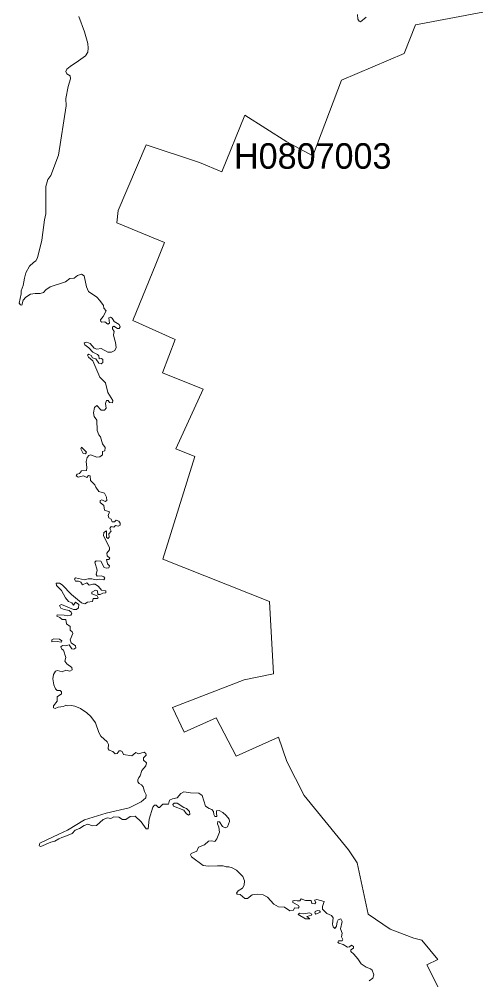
# Model space of a CAD drawing. Extents: x 369010 to 739155, y 6377141 to 6616555.
# Drawn here: x 380465 to 382282, y 6424081 to 6427846 of the extents above; entities that cross this region are included whole.
import ezdxf
from ezdxf.enums import TextEntityAlignment as Align

# ---------------------------------------------------------------- set-up
doc = ezdxf.new("R2010")
doc.units = 0
doc.header["$LTSCALE"] = 40
doc.layers.add('1', color=7, linetype='Continuous', lineweight=13)
doc.layers.add('2', color=7, linetype='Continuous')

msp = doc.modelspace()

# ---------------------------------------------------------------- linework, layer by layer
at = {"layer": '1'}
for points in [[(380698.1, 6427856.54), (380720.11, 6427796.47), (380733.02, 6427750.46), (380735.17, 6427732.91), (380733.02, 6427716.86), (380724.41, 6427702.79), (380697.6, 6427682.93), (380663.84, 6427661.08)], [(382281.64, 6427873.26), (382018.49, 6427823.94), (381973.8, 6427712.39), (381727.86, 6427607.63), (381615.16, 6427310.21), (381514.03, 6427365.99), (381348.36, 6427470.26), (381258.33, 6427247.65), (381170.94, 6427284.56), (380962.57, 6427353.25), (380852.02, 6427096.38), (380847.71, 6427048.06), (381034.4, 6426971.59), (380999.98, 6426886.52), (380909.94, 6426665.41), (381075.61, 6426590.27), (381025.96, 6426460.68), (381186, 6426395.64), (381079.09, 6426162.11), (381153.07, 6426132.32), (381027.12, 6425730.48), (381445.18, 6425564.31), (381461.4, 6425280.31), (381345.72, 6425257.47), (381065.02, 6425148.07), (381110.87, 6425051.42), (381236.81, 6425107.52), (381315.59, 6424957.24), (381481.26, 6425031.72), (381513.04, 6424937.38), (381581.39, 6424804.15), (381755.5, 6424590.16), (381788.77, 6424540.01), (381832.96, 6424338.92), (381919.02, 6424280), (382011.87, 6424245.08), (382042.82, 6424237.14), (382105.21, 6424160.51), (382062.51, 6424139.82), (382112.99, 6424039.19)], [(381236.81, 6425107.52), (381110.87, 6425051.42), (381065.02, 6425148.07), (381345.72, 6425257.47), (381461.4, 6425280.31), (381445.18, 6425564.31), (381027.12, 6425730.48), (381153.07, 6426132.32), (381079.09, 6426162.11), (381186, 6426395.64), (381025.96, 6426460.68), (381075.61, 6426590.27), (380909.94, 6426665.41), (380999.98, 6426886.52), (381034.4, 6426971.59), (380847.71, 6427048.06), (380852.02, 6427096.38), (380962.57, 6427353.25), (381170.94, 6427284.56), (381258.33, 6427247.65), (381348.36, 6427470.26), (381514.03, 6427365.99), (381615.16, 6427310.21), (381727.86, 6427607.63), (381973.8, 6427712.39), (382018.49, 6427823.94), (382281.64, 6427873.26)], [(381824.19, 6427854.06), (381802.84, 6427836.52), (381796.71, 6427838.01), (381792.08, 6427845.79), (381790.92, 6427864.32)], [(380663.84, 6427661.08), (380650.93, 6427650.66), (380646.96, 6427640.73), (380651.59, 6427632.62), (380663.67, 6427624.51), (380665.49, 6427612.92), (380656.39, 6427583.13), (380647.29, 6427535.3), (380649.11, 6427506.17), (380618.66, 6427313.03), (380589.03, 6427234.08), (380577.28, 6427217.7), (380568.34, 6427190.06), (380569.17, 6427105.32), (380569.5, 6427083.14), (380563.54, 6427059.97), (380553.28, 6426980.37), (380536.9, 6426911.02), (380529.45, 6426898.61), (380520.51, 6426892.65), (380504.62, 6426878.41), (380490.06, 6426851.77), (380484.76, 6426831.08), (380479.8, 6426802.61), (380472.35, 6426781.26), (380472.35, 6426769.51), (380464.57, 6426733.43), (380469.04, 6426726.15), (380475.5, 6426725.32), (380480.46, 6426745.18), (380490.89, 6426756.6), (380509.26, 6426768.85), (380527.46, 6426771.83), (380546.33, 6426770.84), (380560.4, 6426775.14), (380569.17, 6426786.06), (380585.89, 6426796.82), (380645.8, 6426817.01), (380662.85, 6426830.25), (380680.39, 6426831.41), (380692.97, 6426842.17), (380709.02, 6426846.97), (380719.78, 6426841.01), (380727.89, 6426797.65), (380736.33, 6426778.95), (380769.1, 6426756.77), (380780.35, 6426743.86), (380794.59, 6426724.5), (380795.91, 6426714.24), (380804.85, 6426703.31), (380793.59, 6426681.13), (380783.33, 6426668.22), (380784.16, 6426660.94), (380788.96, 6426658.79), (380800.05, 6426659.95), (380811.8, 6426650.85), (380818.25, 6426655.15), (380816.43, 6426675.84), (380822.56, 6426678.82), (380829.34, 6426674.18), (380837.12, 6426660.94), (380855.99, 6426649.19), (380859.8, 6426640.09), (380856.82, 6426633.63), (380849.54, 6426633.8), (380835.8, 6426643.23), (380830.67, 6426639.26), (380829.67, 6426632.48), (380836.13, 6426621.72), (380833.98, 6426609.31), (380836.29, 6426597.55), (380842.25, 6426579.68), (380844.9, 6426560.15), (380838.78, 6426547.74), (380826.7, 6426540.79), (380812.46, 6426541.61), (380786.31, 6426555.85), (380768.6, 6426552.54), (380758.34, 6426556.68), (380742.95, 6426574.88), (380729.54, 6426580.34), (380719.78, 6426578.36), (380721.44, 6426569.75), (380736.99, 6426557.67), (380752.88, 6426541.28), (380771.75, 6426532.35), (380776.55, 6426526.72), (380777.38, 6426514.64), (380786.81, 6426515.96), (380792.44, 6426512.98), (380792.44, 6426501.4), (380785.32, 6426496.1), (380776.88, 6426498.58), (380764.8, 6426515.46), (380752.38, 6426518.44), (380747.09, 6426527.88), (380737.32, 6426533.84), (380731.7, 6426529.2), (380735.67, 6426521.42), (380753.21, 6426506.86)], [(380753.21, 6426506.86), (380780.85, 6426443.64), (380802.2, 6426420.47), (380811.8, 6426383.56), (380831.83, 6426351.78), (380830.5, 6426342.68), (380818.09, 6426344), (380813.79, 6426351.28), (380807, 6426351.28), (380803.19, 6426339.53), (380806.01, 6426321.49), (380798.39, 6426313.38), (380785.49, 6426314.38), (380769.43, 6426332.42), (380759.17, 6426323.81), (380755.86, 6426303.12), (380758.01, 6426289.22), (380768.6, 6426274.82), (380769.6, 6426233.78), (380776.05, 6426216.73), (380783.33, 6426209.45), (380790.62, 6426181.81), (380801.7, 6426167.74), (380800.38, 6426154.83), (380791.11, 6426152.51), (380790.62, 6426138.94), (380780.69, 6426131), (380768.27, 6426129.67), (380744.27, 6426138.94), (380737.65, 6426136.79), (380730.87, 6426128.52), (380727.06, 6426112.63), (380729.21, 6426088.63), (380727.89, 6426077.87), (380708.86, 6426075.56), (380700.58, 6426065.62), (380691.64, 6426062.65), (380688.33, 6426056.19), (380695.45, 6426051.89), (380716.64, 6426056.19), (380729.88, 6426049.41), (380736.5, 6426058.34), (380742.79, 6426056.19), (380744.27, 6426037.65), (380760.83, 6426021.93), (380764.8, 6426012.33), (380776.71, 6425995.62), (380799.22, 6425988.83), (380807.33, 6425972.78), (380807.66, 6425960.36), (380801.04, 6425956.39), (380788.46, 6425962.18), (380782.51, 6425959.37), (380781.68, 6425951.76), (380796.57, 6425939.68), (380798.39, 6425921.8), (380818.09, 6425914.85), (380813.29, 6425900.62), (380816.27, 6425892.01), (380825.54, 6425887.21), (380829.34, 6425875.63), (380837.95, 6425875.79), (380844.74, 6425882.91), (380855.16, 6425879.43), (380860.29, 6425870.99), (380860.29, 6425862.72), (380853.01, 6425858.91), (380842.25, 6425861.89), (380834.81, 6425855.1), (380824.54, 6425858.41), (380819.91, 6425850.3), (380825.04, 6425839.55), (380815.94, 6425828.79), (380817.76, 6425816.38), (380812.96, 6425811.25), (380806.17, 6425814.72), (380806.5, 6425841.37), (380796.24, 6425834.75), (380794.59, 6425821.01), (380818.09, 6425775.5), (380818.92, 6425766.56), (380808.66, 6425753.48), (380809.65, 6425743.22), (380819.41, 6425733.79), (380816.1, 6425728.16), (380807.33, 6425728.99), (380810.48, 6425711.28), (380818.59, 6425703.34), (380815.94, 6425696.39), (380806.5, 6425694.73), (380797.57, 6425697.21), (380784.66, 6425721.71), (380766.45, 6425723.53), (380760.49, 6425718.4), (380769.93, 6425686.46), (380766.12, 6425669.74), (380770.09, 6425663.78), (380787.64, 6425664.44), (380796.57, 6425660.8), (380799.55, 6425655.01)], [(380799.55, 6425655.01), (380796.74, 6425648.72), (380779.36, 6425651.2), (380766.12, 6425649.38), (380748.91, 6425653.02), (380734.68, 6425653.02), (380720.94, 6425649.55), (380685.69, 6425656.83), (380680.89, 6425651.2), (380684.86, 6425643.59), (380696.94, 6425643.92), (380706.37, 6425639.95), (380713.16, 6425629.36), (380729.54, 6425636.97), (380738.65, 6425628.03), (380752.88, 6425631.51), (380762.15, 6425631.84), (380775.22, 6425623.23), (380787.31, 6425608.34), (380803.86, 6425605.19), (380804.35, 6425597.58), (380791.94, 6425596.92), (380782.34, 6425591.79), (380773.07, 6425591.95), (380771.58, 6425605.69), (380763.47, 6425608.34), (380748.58, 6425600.06), (380748.58, 6425593.94), (380769.93, 6425586.33), (380773.9, 6425578.55), (380770.09, 6425575.24), (380754.37, 6425576.4), (380751.89, 6425564.48), (380732.69, 6425561), (380722.26, 6425554.88), (380708.86, 6425558.69), (380669.47, 6425591.12), (380633.22, 6425629.36), (380622.46, 6425635.65), (380609.89, 6425635.81), (380610.38, 6425627.04), (380630.57, 6425607.68), (380645.8, 6425578.22), (380657.22, 6425564.31), (380670.29, 6425558.69), (380677.41, 6425549.75), (380685.69, 6425561.83), (380698.26, 6425552.73), (380696.44, 6425539.32), (380689.16, 6425532.87), (380677.58, 6425532.54), (380630.57, 6425552.4), (380622.46, 6425548.09), (380627.1, 6425538.49), (380641.33, 6425532.04), (380660.86, 6425528.56), (380668.8, 6425522.61), (380671.45, 6425516.98), (380666.65, 6425510.19), (380652.09, 6425508.37), (380640.83, 6425511.02), (380613.36, 6425511.52), (380612.04, 6425506.39), (380623.79, 6425501.26), (380633.22, 6425493.31), (380647.29, 6425493.31), (380649.28, 6425475.93), (380663.67, 6425466.33), (380663.67, 6425451.27), (380672.28, 6425445.65), (380674.6, 6425439.19), (380664.17, 6425413.87), (380667.98, 6425401.46), (380685.36, 6425390.7), (380686.02, 6425382.09), (380679.23, 6425377.46), (380670.63, 6425379.11), (380660.7, 6425393.68), (380644.48, 6425389.87), (380633.72, 6425391.2), (380627.59, 6425386.07), (380631.57, 6425377.46), (380638.35, 6425372.66), (380647.95, 6425344.69), (380643.65, 6425329.63), (380650.76, 6425319.2), (380670.29, 6425305.63), (380672.28, 6425296.03), (380662.52, 6425290.9), (380646.96, 6425295.53), (380632.39, 6425288.75), (380615.18, 6425293.38), (380607.4, 6425290.9), (380599.29, 6425277.49), (380596.65, 6425260.94), (380600.62, 6425237.61), (380606.91, 6425221.72), (380613.53, 6425215.76), (380625.44, 6425214.77), (380630.57, 6425210.13)], [(380630.57, 6425210.13), (380630.74, 6425201.86), (380612.7, 6425190.27), (380613.36, 6425173.39), (380598.8, 6425154.53), (380599.62, 6425146.75), (380604.92, 6425144.26), (380616.84, 6425150.39), (380638.02, 6425152.87), (380647.79, 6425157.67), (380654.74, 6425154.53), (380669.47, 6425156.01), (380682.38, 6425154.19), (380705.38, 6425145.26), (380729.21, 6425127.05), (380745.43, 6425112.82), (380763.47, 6425088.49), (380776.55, 6425050.42), (380784.99, 6425036.36), (380809.98, 6425013.52), (380814.78, 6425003.75), (380813.46, 6424986.04), (380816.6, 6424981.24), (380831.16, 6424976.28), (380840.6, 6424967.51), (380847.88, 6424968), (380856.16, 6424978.26), (380862.94, 6424979.26), (380868.07, 6424975.78), (380873.2, 6424964.53), (380905.81, 6424959.07), (380921.53, 6424972.64), (380932.62, 6424967.51), (380953.8, 6424973.63), (380960.92, 6424968.83), (380962.74, 6424962.38), (380951.15, 6424950.79), (380951.98, 6424941.85), (380963.24, 6424931.09), (380960.92, 6424919.51), (380945.86, 6424902.13), (380939.07, 6424881.11), (380932.95, 6424874.66), (380929.64, 6424865.22), (380929.31, 6424856.95), (380934.44, 6424850.49), (380943.71, 6424844.87), (380949.83, 6424837.59), (380955.46, 6424819.21), (380962.24, 6424805.81), (380961.42, 6424794.22), (380943.04, 6424779.33), (380895.55, 6424755.66), (380805.84, 6424734.15), (380720.11, 6424708.33), (380654.24, 6424667.28), (380619.98, 6424652.72), (380546, 6424616.31), (380542.19, 6424606.38), (380549.31, 6424604.06), (380588.54, 6424620.61), (380603.6, 6424624.09), (380619.82, 6424634.18), (380631.07, 6424639.31), (380643.98, 6424642.46), (380671.95, 6424654.54), (380684.03, 6424667.28), (380700.42, 6424674.73), (380719.28, 6424685.98), (380733.35, 6424690.95), (380751.89, 6424684.66), (380767.45, 6424686.65), (380793.59, 6424708.99), (380810.48, 6424716.11), (380823.88, 6424713.95), (380835.3, 6424719.75), (380854.83, 6424718.59), (380869.73, 6424709.15), (380882.3, 6424709.49), (380899.85, 6424721.57), (380919.71, 6424722.56), (380942.22, 6424701.04), (380962.41, 6424672.91), (380969.69, 6424672.91), (380974.33, 6424710.81), (380987.73, 6424757.32), (380995.01, 6424766.25), (381001.96, 6424765.76), (381010.57, 6424755.99), (381014.05, 6424756.82), (381026.96, 6424769.4), (381049.13, 6424769.73), (381053.6, 6424785.95), (381066.01, 6424791.24), (381083.23, 6424794.22), (381097.46, 6424810.94), (381109.54, 6424818.39), (381135.36, 6424814.41), (381168.3, 6424812.43), (381182.2, 6424803.33)], [(382112.99, 6424039.19), (382062.51, 6424139.82), (382105.21, 6424160.51), (382042.82, 6424237.14), (382011.87, 6424245.08), (381919.02, 6424280), (381832.96, 6424338.92), (381788.77, 6424540.01), (381755.5, 6424590.16), (381581.39, 6424804.15), (381513.04, 6424937.38), (381481.26, 6425031.72), (381315.59, 6424957.24), (381236.81, 6425107.52)], [(381182.2, 6424803.33), (381195.11, 6424762.45), (381208.84, 6424753.01), (381220.1, 6424748.71), (381226.72, 6424740.93), (381226.88, 6424729.84), (381231.68, 6424721.57), (381238.97, 6424720.74), (381237.64, 6424735.8), (381237.97, 6424743.91), (381248.23, 6424744.74), (381262.96, 6424736.96), (381275.87, 6424725.87), (381286.96, 6424710.31), (381289.11, 6424701.38), (381280.51, 6424681.18), (381271.24, 6424677.21), (381261.81, 6424682.34), (381250.05, 6424700.55), (381243.27, 6424702.2), (381241.95, 6424692.44), (381247.08, 6424679.86), (381249.56, 6424660.5), (381238.97, 6424634.35), (381231.02, 6424623.92), (381219.93, 6424626.4), (381207.02, 6424624.42), (381190.8, 6424610.68), (381167.8, 6424601.08), (381160.52, 6424584.86), (381138.34, 6424576.75), (381135.69, 6424570.96), (381139.5, 6424563.35), (381185.51, 6424529.42), (381206.2, 6424526.27), (381242.28, 6424528.59), (381263.79, 6424527.6), (381276.37, 6424523.46), (381286.3, 6424524.12), (381299.21, 6424520.65), (381316.26, 6424511.38), (381341.58, 6424486.05), (381347.21, 6424469.17), (381346.87, 6424452.79), (381340.42, 6424440.38), (381322.21, 6424430.45), (381315.93, 6424420.52), (381319.24, 6424416.38), (381330.16, 6424415.72), (381349.36, 6424399.5), (381359.62, 6424400.32), (381377.33, 6424414.06), (381398.51, 6424417.54), (381420.69, 6424414.89), (381438.4, 6424404.63), (381462.07, 6424377.15), (381480.27, 6424367.55), (381504.43, 6424366.06), (381524.79, 6424351), (381539.69, 6424354.31), (381544.16, 6424362.75), (381558.06, 6424362.09), (381562.2, 6424366.89), (381559.38, 6424372.68), (381537.7, 6424384.27), (381537.2, 6424390.39), (381544.82, 6424392.21), (381554.58, 6424390.23), (381564.51, 6424390.89), (381569.97, 6424398.83), (381587.02, 6424392.71), (381609.03, 6424391.55), (381611.68, 6424379.97), (381623.6, 6424378.97), (381626.58, 6424383.77), (381622.27, 6424393.7), (381630.71, 6424396.02), (381659.35, 6424388.41), (381653.55, 6424368.71), (381653.55, 6424357.62), (381669.94, 6424340.58), (381688.47, 6424333.29), (381695.26, 6424324.19), (381692.78, 6424299.53), (381695.26, 6424288.28), (381701.22, 6424282.32), (381708, 6424290.93), (381710.49, 6424308.97), (381715.29, 6424316.91), (381724.89, 6424320.05), (381730.84, 6424309.96), (381723.4, 6424280.5), (381730.18, 6424264.28), (381728.36, 6424250.21), (381733.33, 6424239.62), (381730.18, 6424234.16), (381715.95, 6424233.99), (381713.3, 6424229.36), (381717.6, 6424224.72), (381733.82, 6424219.43)], [(381733.82, 6424219.43), (381751.86, 6424209.83), (381759.64, 6424210.66), (381767.59, 6424216.95), (381774.54, 6424211.65), (381774.37, 6424204.7), (381764.28, 6424198.57), (381764.94, 6424191.95), (381775.86, 6424182.19), (381792.41, 6424163.49), (381804.66, 6424144.29), (381824.19, 6424131.38), (381842.06, 6424124.26), (381848.02, 6424119.63), (381854.81, 6424101.26), (381850.34, 6424088.18), (381836.44, 6424077.59)]]:
    msp.add_lwpolyline(points, dxfattribs=at)
for points in [[(380724.41, 6426142.75), (380728.72, 6426148.71), (380709.19, 6426168.4), (380705.88, 6426162.61), (380715.64, 6426143.58)], [(380629.91, 6425404.93), (380631.4, 6425410.39), (380622.63, 6425417.01), (380600.45, 6425418.17), (380592.34, 6425413.54), (380592.34, 6425405.76), (380612.7, 6425407.42)], [(381128.41, 6424726.86), (381133.04, 6424730.5), (381131.72, 6424740.6), (381120.3, 6424752.85), (381109.38, 6424756.82), (381084.05, 6424773.7), (381071.48, 6424773.54), (381066.84, 6424768.57), (381069.82, 6424761.62), (381110.2, 6424745.56), (381118.48, 6424733.65)], [(381604.07, 6424320.05), (381592.32, 6424329.65), (381609.86, 6424334.45), (381611.68, 6424339.09), (381602.74, 6424344.38), (381577.92, 6424339.91), (381563.35, 6424342.73), (381557.56, 6424337.76), (381586.19, 6424320.39)], [(381633.36, 6424352.33), (381624.92, 6424349.02), (381623.27, 6424343.22), (381627.24, 6424338.09), (381645.94, 6424346.37), (381641.31, 6424351.5)]]:
    msp.add_lwpolyline(points, close=True, dxfattribs=at)

# ---------------------------------------------------------------- texts
at = {"layer": '2'}
msp.add_text('H0807003', height=100, dxfattribs=at).set_placement((381615.16, 6427260.21), align=Align.CENTER)

doc.saveas('drawing.dxf')
